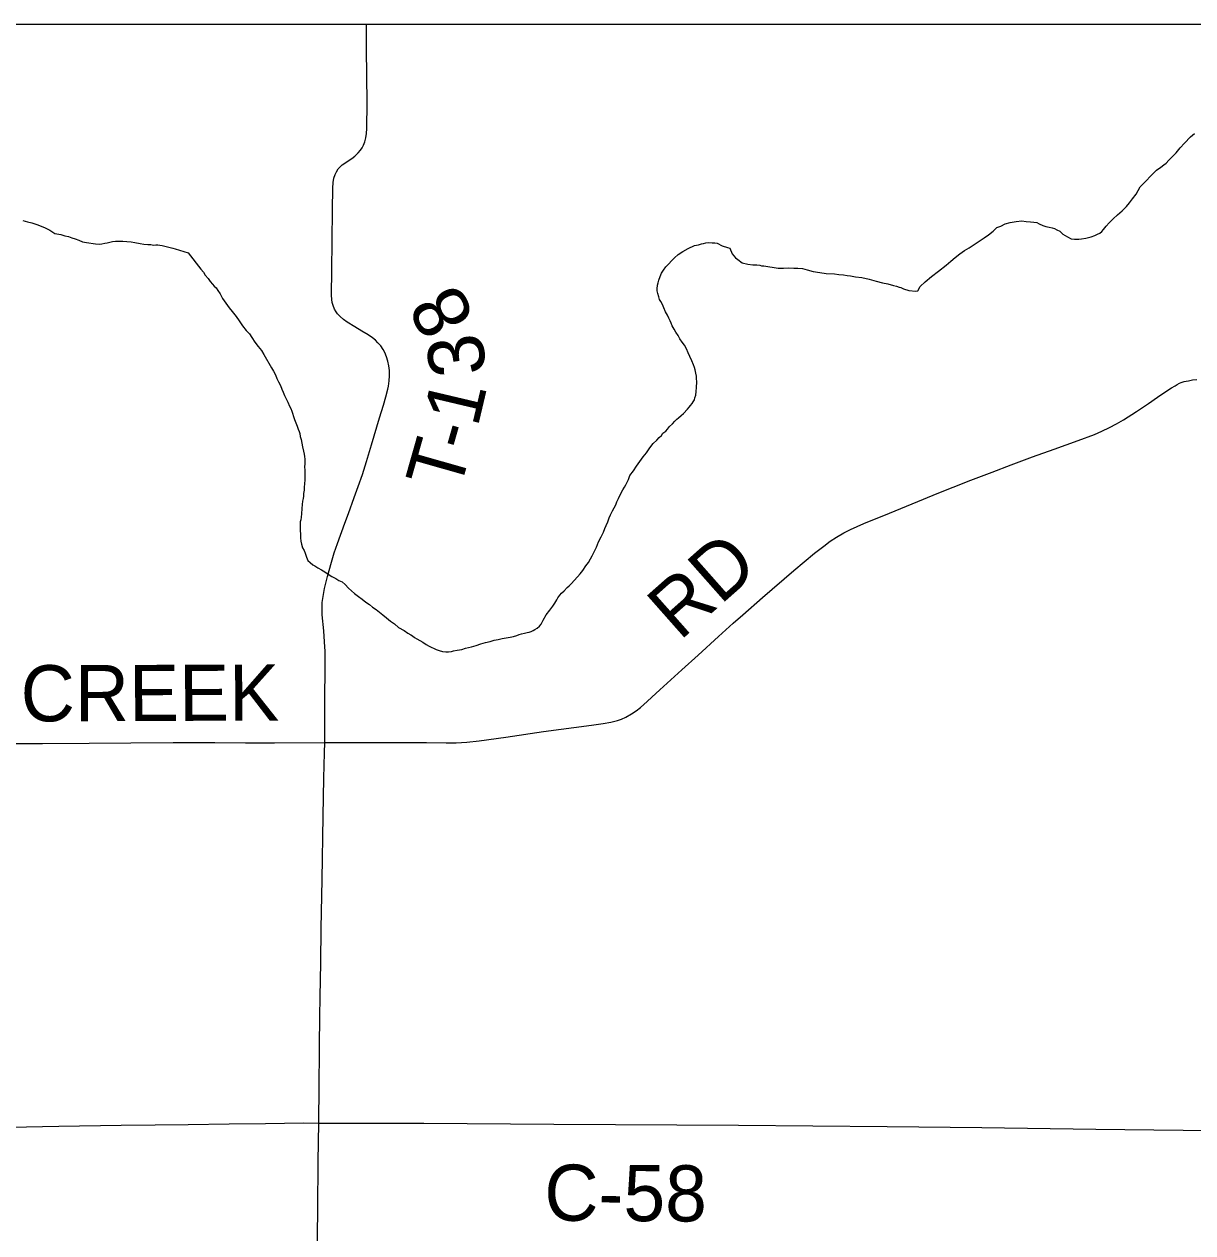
# Model space of a CAD drawing. Extents: x 2.1 to 73.9, y 4 to 26.
# Drawn here: x 45.494 to 46.086, y 24.293 to 24.905 of the extents above; entities that cross this region are included whole.
import ezdxf

# ---------------------------------------------------------------- set-up
doc = ezdxf.new("R2010")
doc.units = 0
for name, color, linetype in [('GM_X_County_Road', 7, 'Continuous'), ('GM_X_County_Road_Text', 7, 'Continuous'), ('GM_X_Minor_River', 7, 'Continuous'), ('GM_X_Township_Road', 7, 'Continuous'), ('GM_X_Township_Road_Text', 7, 'Continuous'), ('SH_Data', 7, 'Continuous')]:
    doc.layers.add(name, color=color, linetype=linetype)

msp = doc.modelspace()

# ---------------------------------------------------------------- linework, layer by layer
at = {"layer": 'GM_X_County_Road'}
for points in [[(45.15193, 24.34944), (45.16448, 24.34937), (45.18592, 24.34913), (45.20449, 24.34868), (45.22113, 24.34851), (45.24156, 24.34832), (45.29875, 24.34739), (45.31025, 24.34715), (45.32113, 24.347), (45.34319, 24.34662), (45.36278, 24.34643), (45.39325, 24.34611), (45.42434, 24.34621), (45.45698, 24.34661), (45.48709, 24.34687), (45.51169, 24.34738), (45.54339, 24.34778), (45.56049, 24.34802), (45.57727, 24.34824), (45.59809, 24.34858), (45.61643, 24.34872), (45.6357, 24.34897), (45.64348, 24.34895)], [(45.64348, 24.34895), (45.69667, 24.34888), (45.76247, 24.34838), (45.85599, 24.34778), (45.93131, 24.34724), (45.97918, 24.34666), (46.037, 24.34589), (46.11066, 24.345), (46.14804, 24.34456)]]:
    msp.add_lwpolyline(points, dxfattribs=at)
at = {"layer": 'GM_X_Minor_River'}
for points in [[(45.89382, 24.77992), (45.89722, 24.77945), (45.90044, 24.77899), (45.90461, 24.77869), (45.90689, 24.77845), (45.90916, 24.7782), (45.91105, 24.77796), (45.91276, 24.77773), (45.91521, 24.77728), (45.91843, 24.77682), (45.92221, 24.77597), (45.9258, 24.77512), (45.929, 24.77428), (45.93165, 24.77364), (45.93448, 24.77281), (45.93599, 24.77258), (45.9373, 24.77198), (45.93825, 24.77176), (45.93956, 24.77116), (45.9422, 24.77034), (45.9458, 24.77005), (45.94676, 24.77022), (45.94795, 24.77228), (45.95048, 24.77468), (45.95377, 24.77745), (45.95726, 24.78002), (45.96114, 24.78315), (45.96346, 24.78518), (45.96579, 24.78702), (45.96812, 24.78886), (45.97044, 24.79051), (45.97275, 24.79197), (45.98047, 24.79691), (45.9826, 24.79856), (45.98493, 24.8004), (45.98687, 24.80225), (45.98879, 24.80296), (45.9911, 24.80404), (45.99358, 24.80474), (45.99664, 24.80523), (45.99949, 24.80554), (46.00177, 24.80529), (46.00385, 24.80505), (46.00555, 24.80482), (46.00707, 24.80478), (46.00819, 24.80399), (46.01007, 24.80318), (46.01158, 24.80277), (46.01328, 24.80234), (46.01479, 24.80211), (46.01611, 24.8017), (46.01724, 24.8011), (46.01874, 24.80031), (46.02022, 24.79875), (46.02265, 24.79755), (46.02453, 24.79655), (46.02623, 24.79632), (46.02718, 24.79629), (46.02832, 24.79627), (46.02965, 24.79642), (46.03194, 24.79674), (46.03462, 24.79744), (46.03654, 24.79815), (46.03788, 24.79887), (46.03904, 24.79941), (46.04, 24.80015), (46.04079, 24.80127), (46.04216, 24.80294), (46.04372, 24.80461), (46.04567, 24.80665), (46.048, 24.80868), (46.05033, 24.81071), (46.05248, 24.81275), (46.05404, 24.81461), (46.05561, 24.81666), (46.05738, 24.81908), (46.05938, 24.82283), (46.06775, 24.83116), (46.06988, 24.83282), (46.07143, 24.83392), (46.07259, 24.83484), (46.07396, 24.83632), (46.07571, 24.83799), (46.07766, 24.84003), (46.07962, 24.84245), (46.08196, 24.84486), (46.08489, 24.84801), (46.08702, 24.84986)], [(45.49357, 24.80576), (45.49584, 24.80515), (45.49811, 24.80454), (45.50057, 24.80375), (45.50284, 24.80295), (45.50492, 24.80197), (45.50718, 24.80079), (45.50982, 24.79923), (45.51286, 24.79861), (45.51475, 24.79801), (45.51664, 24.7976), (45.51835, 24.797), (45.52005, 24.7964), (45.52194, 24.7958), (45.52383, 24.79502), (45.52573, 24.7946), (45.53028, 24.79396), (45.53218, 24.79374), (45.53351, 24.79391), (45.53504, 24.79427), (45.53618, 24.79444), (45.53752, 24.7948), (45.53886, 24.79516), (45.54038, 24.79532), (45.54228, 24.79529), (45.54418, 24.79526), (45.54627, 24.79504), (45.54837, 24.79501), (45.55026, 24.79459), (45.55292, 24.79417), (45.55481, 24.79376), (45.5569, 24.79354), (45.55842, 24.79352), (45.55975, 24.7933), (45.56089, 24.79348), (45.56184, 24.79346), (45.56298, 24.79325), (45.56412, 24.79305), (45.56545, 24.79283), (45.56677, 24.79243), (45.5681, 24.79203), (45.56943, 24.79182), (45.57075, 24.79142), (45.57734, 24.7894)], [(45.80436, 24.68133), (45.80594, 24.68376), (45.80771, 24.68618), (45.80947, 24.68823), (45.81105, 24.69066), (45.81281, 24.69289), (45.81457, 24.69456), (45.81574, 24.69586), (45.81691, 24.69697), (45.81769, 24.69809), (45.81924, 24.69919), (45.82002, 24.70012), (45.821, 24.70142), (45.82256, 24.7029), (45.82373, 24.7042), (45.82471, 24.70513), (45.82567, 24.70586), (45.82703, 24.70697), (45.8282, 24.70808), (45.83015, 24.71031), (45.83094, 24.71124), (45.83172, 24.71217), (45.8325, 24.71309), (45.8331, 24.71403), (45.83369, 24.71496), (45.8339, 24.71591), (45.83432, 24.71742), (45.83455, 24.71912), (45.8348, 24.7212), (45.83487, 24.72405), (45.83472, 24.72576), (45.83475, 24.7269), (45.83441, 24.72843), (45.83407, 24.73015), (45.83372, 24.7313), (45.83318, 24.73264), (45.83229, 24.73475), (45.83139, 24.73686), (45.83049, 24.73878), (45.82959, 24.74071), (45.82868, 24.74263), (45.82739, 24.74418), (45.8263, 24.74592), (45.82539, 24.74746), (45.82429, 24.7492), (45.82338, 24.75074), (45.82247, 24.75247), (45.82194, 24.75382), (45.8214, 24.75497), (45.82067, 24.75632), (45.81995, 24.75785), (45.81904, 24.75959), (45.81814, 24.76151), (45.81742, 24.76323), (45.8167, 24.76477), (45.81597, 24.76574), (45.81562, 24.76708), (45.8151, 24.7688), (45.81475, 24.77014), (45.81477, 24.77109), (45.81501, 24.77298), (45.81523, 24.77412), (45.81565, 24.77563), (45.81626, 24.77732), (45.81706, 24.77901), (45.81805, 24.78069), (45.81923, 24.78237), (45.82352, 24.78682), (45.82546, 24.78848), (45.82778, 24.79013), (45.83048, 24.79158), (45.83374, 24.79302), (45.83565, 24.79335), (45.83719, 24.79388), (45.83833, 24.79404), (45.83948, 24.79439), (45.841, 24.79455), (45.84271, 24.7945), (45.84404, 24.79447), (45.84517, 24.79425), (45.8478, 24.79286), (45.85043, 24.79203), (45.85157, 24.79181), (45.85283, 24.78893), (45.85448, 24.7868), (45.8556, 24.78601), (45.85784, 24.78424), (45.86067, 24.7836), (45.86332, 24.78335), (45.86522, 24.7833), (45.86673, 24.78307), (45.86768, 24.78286), (45.86882, 24.78283), (45.87601, 24.7817), (45.87885, 24.78162), (45.88152, 24.78175), (45.88398, 24.78168), (45.88607, 24.78163), (45.88835, 24.78138), (45.8908, 24.78075), (45.89382, 24.77992)], [(45.57734, 24.7894), (45.58368, 24.78111), (45.58497, 24.77956), (45.58588, 24.77802), (45.58736, 24.77646), (45.58846, 24.77491), (45.58957, 24.77356), (45.59049, 24.77258), (45.59142, 24.77161), (45.59233, 24.77026), (45.59344, 24.76871), (45.5947, 24.76621), (45.59635, 24.76389), (45.59801, 24.76157), (45.59948, 24.75963), (45.6015, 24.75711), (45.60316, 24.75498), (45.60481, 24.75247), (45.60665, 24.75014), (45.60831, 24.74839), (45.60959, 24.74646), (45.61106, 24.74415), (45.61271, 24.74202), (45.61437, 24.73988), (45.61565, 24.73795), (45.61947, 24.73121), (45.62056, 24.72947), (45.62147, 24.72755), (45.62218, 24.72582), (45.62309, 24.72409), (45.62399, 24.72217), (45.62471, 24.72044), (45.62543, 24.7189), (45.62614, 24.71718), (45.62686, 24.71545), (45.62777, 24.71372), (45.62867, 24.71179), (45.62921, 24.71064), (45.62975, 24.7093), (45.6301, 24.70815), (45.63063, 24.70662), (45.63116, 24.70508), (45.63188, 24.70336), (45.6324, 24.70163), (45.63293, 24.7001), (45.63348, 24.69895), (45.63383, 24.69799), (45.63398, 24.69647), (45.63451, 24.69493), (45.63485, 24.69302), (45.63518, 24.69112), (45.6357, 24.68902), (45.63604, 24.68749), (45.6362, 24.68634), (45.63636, 24.68501), (45.63633, 24.68387), (45.63629, 24.68254), (45.63626, 24.68102), (45.6364, 24.67931), (45.63634, 24.67666), (45.63628, 24.67457), (45.63623, 24.67248), (45.636, 24.67078), (45.63596, 24.66926), (45.63573, 24.66755), (45.63569, 24.66623), (45.63548, 24.66509), (45.63525, 24.66377), (45.63502, 24.66206), (45.63478, 24.65998), (45.63471, 24.65732), (45.63448, 24.65562), (45.63426, 24.6543), (45.63404, 24.65316), (45.63401, 24.65202), (45.63392, 24.64861), (45.63408, 24.64709), (45.63422, 24.64518), (45.63437, 24.64347), (45.63471, 24.64194), (45.63523, 24.64003), (45.63595, 24.63868), (45.63649, 24.63734), (45.6372, 24.63542), (45.63792, 24.63369), (45.63903, 24.63272), (45.64033, 24.63154), (45.64146, 24.63095), (45.64295, 24.62996), (45.64483, 24.62896), (45.64651, 24.62797), (45.64819, 24.62679), (45.65006, 24.6256), (45.65213, 24.6246), (45.65362, 24.62361), (45.65531, 24.62281), (45.6568, 24.62144), (45.65846, 24.61969)], [(45.65846, 24.61969), (45.65995, 24.61832), (45.66143, 24.61696), (45.66348, 24.61539), (45.66535, 24.61401), (45.66721, 24.61263), (45.66908, 24.61145), (45.67057, 24.61008), (45.67244, 24.60889), (45.67411, 24.60752), (45.67579, 24.60615), (45.67765, 24.60458), (45.6797, 24.60301), (45.68175, 24.60163), (45.68379, 24.59968), (45.6866, 24.59828), (45.68847, 24.5969), (45.68997, 24.5961), (45.6909, 24.59551), (45.69183, 24.59473), (45.69314, 24.59394), (45.69464, 24.59314), (45.69614, 24.59234), (45.69782, 24.59116), (45.69932, 24.59036), (45.70289, 24.58856), (45.70439, 24.58814), (45.70609, 24.58753), (45.7078, 24.58749), (45.70913, 24.58745), (45.71065, 24.58761), (45.71161, 24.58796), (45.71352, 24.58829), (45.7158, 24.58861), (45.71772, 24.58932), (45.72078, 24.59001), (45.72307, 24.59071), (45.72556, 24.59141), (45.72786, 24.59211), (45.73015, 24.59262), (45.73226, 24.59333), (45.73435, 24.59365), (45.73627, 24.59417), (45.73836, 24.5945), (45.74027, 24.59483), (45.74199, 24.59517), (45.74371, 24.59569), (45.74486, 24.59624), (45.74601, 24.59659), (45.74754, 24.59693), (45.74888, 24.59727), (45.75002, 24.59743), (45.75098, 24.59779), (45.75194, 24.59815), (45.7529, 24.59869), (45.75406, 24.59942), (45.75522, 24.60034), (45.75601, 24.60146), (45.75701, 24.60352), (45.7586, 24.60614), (45.76037, 24.60857), (45.76194, 24.61062), (45.76293, 24.61211), (45.76392, 24.61379), (45.76451, 24.61473), (45.76549, 24.61603), (45.76628, 24.61715), (45.76764, 24.61826), (45.7692, 24.61993), (45.77017, 24.62085), (45.77134, 24.62196), (45.77583, 24.62698), (45.77721, 24.62865), (45.77859, 24.6309), (45.77996, 24.63257), (45.78096, 24.63444), (45.78195, 24.63594), (45.78295, 24.638), (45.78415, 24.64044), (45.78517, 24.64307), (45.78637, 24.6457), (45.78757, 24.64795), (45.78837, 24.64983), (45.78898, 24.65133), (45.78979, 24.65321), (45.79041, 24.65529), (45.79121, 24.65678), (45.79221, 24.65885), (45.79301, 24.66035), (45.7938, 24.66185), (45.79441, 24.66335), (45.79521, 24.66504), (45.79622, 24.66729), (45.79741, 24.66935), (45.79821, 24.67085), (45.79899, 24.67197), (45.7996, 24.67328), (45.8002, 24.6746), (45.80101, 24.67667), (45.80278, 24.67909), (45.80436, 24.68133)]]:
    msp.add_lwpolyline(points, dxfattribs=at)
at = {"layer": 'GM_X_Township_Road'}
for points in [[(45.65974, 24.83689), (45.66019, 24.83717), (45.66163, 24.83828), (45.66339, 24.83996), (45.66456, 24.84135), (45.66539, 24.8426), (45.66609, 24.84393), (45.66674, 24.84561), (45.66727, 24.84766), (45.66759, 24.84977), (45.6677, 24.85229), (45.66785, 24.86526), (45.66762, 24.89262), (45.6676, 24.90511)], [(45.64641, 24.54162), (45.64644, 24.54467), (45.64648, 24.56425), (45.6466, 24.57824), (45.64657, 24.58755), (45.64639, 24.5925), (45.64599, 24.59807), (45.64519, 24.60612), (45.64505, 24.60957), (45.64517, 24.6124), (45.64557, 24.61552), (45.64634, 24.61952), (45.64783, 24.62557), (45.6498, 24.63278), (45.65122, 24.63756), (45.65283, 24.64228), (45.65663, 24.65248), (45.65845, 24.65741), (45.66142, 24.66555), (45.66345, 24.67109), (45.66556, 24.67726), (45.66759, 24.68378), (45.67007, 24.69212), (45.67288, 24.70134), (45.67425, 24.7058), (45.67621, 24.71234), (45.6774, 24.71652), (45.67845, 24.7204), (45.67874, 24.72189), (45.67913, 24.72462), (45.67928, 24.72706), (45.67919, 24.72981), (45.67891, 24.73224), (45.67842, 24.73463), (45.67779, 24.73668), (45.67686, 24.73892), (45.67598, 24.74052), (45.67478, 24.74227), (45.6734, 24.74389), (45.67209, 24.74514), (45.67067, 24.74628), (45.66837, 24.74781), (45.66518, 24.74973), (45.66173, 24.75185), (45.65777, 24.75436), (45.65597, 24.75563), (45.65429, 24.7571), (45.65296, 24.75849), (45.65219, 24.75951), (45.65137, 24.76089), (45.65065, 24.76268), (45.65026, 24.76423), (45.65, 24.76582), (45.64986, 24.76803), (45.64987, 24.77117), (45.64995, 24.77737), (45.65, 24.78047), (45.65023, 24.79536), (45.65037, 24.81122), (45.65056, 24.82212), (45.65074, 24.82494), (45.6511, 24.82714), (45.65164, 24.829), (45.65232, 24.83046), (45.6532, 24.83182), (45.65403, 24.83282), (45.65523, 24.8339), (45.65705, 24.83518), (45.65974, 24.83689)], [(45.64641, 24.54162), (45.69803, 24.54147), (45.70796, 24.54135), (45.71292, 24.54144), (45.71848, 24.54178), (45.72465, 24.54241), (45.73819, 24.54424), (45.75725, 24.54706), (45.7816, 24.55025), (45.78742, 24.55116), (45.79137, 24.55191), (45.79466, 24.55272), (45.79669, 24.55339), (45.79892, 24.55437), (45.80186, 24.55603), (45.80415, 24.55756), (45.80632, 24.55928), (45.80978, 24.56236), (45.81205, 24.56447), (45.81619, 24.56823), (45.82725, 24.57825), (45.83554, 24.58575), (45.84588, 24.59518), (45.85324, 24.60186), (45.85811, 24.60622), (45.86822, 24.61496), (45.88401, 24.62854), (45.89451, 24.63732), (45.89916, 24.64099), (45.90243, 24.64339), (45.90556, 24.64546), (45.90936, 24.64765), (45.91271, 24.64934), (45.91955, 24.65235), (45.93249, 24.65768), (45.944, 24.66238), (45.95753, 24.66789), (45.96475, 24.67075), (45.97372, 24.6743), (45.98446, 24.6784), (45.99404, 24.68208), (46.00482, 24.68609), (46.01595, 24.69005), (46.02795, 24.69432), (46.03636, 24.69751), (46.04007, 24.69907), (46.04396, 24.70093), (46.0475, 24.70284), (46.05094, 24.70492), (46.05752, 24.70903), (46.06165, 24.71176), (46.06369, 24.71316), (46.06828, 24.71634), (46.07288, 24.71954), (46.07525, 24.72106), (46.07716, 24.72211), (46.07822, 24.72274), (46.07932, 24.72336), (46.08019, 24.72377), (46.08173, 24.72422), (46.08264, 24.72442), (46.08382, 24.72461), (46.08597, 24.72508), (46.08817, 24.72533)], [(45.47675, 24.54102), (45.50348, 24.54103), (45.5271, 24.54124), (45.54824, 24.54142), (45.56969, 24.54149), (45.59083, 24.54148), (45.60637, 24.54144), (45.62098, 24.54144), (45.64641, 24.54162)], [(45.64348, 24.34895), (45.64349, 24.35132), (45.64353, 24.36501), (45.64376, 24.38802), (45.64388, 24.40263), (45.64407, 24.41289), (45.64448, 24.42998), (45.64469, 24.44739), (45.64519, 24.47225), (45.6457, 24.50427), (45.64603, 24.52355), (45.64637, 24.53628), (45.64641, 24.54162)], [(45.63994, 23.84664), (45.64002, 23.85384), (45.64019, 23.89083), (45.64044, 23.90948), (45.64044, 23.93808), (45.64065, 23.98097), (45.6408, 24.01174), (45.64092, 24.04593), (45.64103, 24.06489), (45.64129, 24.09411), (45.64125, 24.10591), (45.64125, 24.11866), (45.64136, 24.12954), (45.64146, 24.14166), (45.64162, 24.16777), (45.64167, 24.17834), (45.64184, 24.19139), (45.64194, 24.20942), (45.64217, 24.2374), (45.64252, 24.27936), (45.64286, 24.30516), (45.64315, 24.3294), (45.64348, 24.34895)]]:
    msp.add_lwpolyline(points, dxfattribs=at)
at = {"layer": 'SH_Data'}
msp.add_line((41.95853, 24.90511), (48.75853, 24.90511), dxfattribs=at)

# ---------------------------------------------------------------- texts
at = {"layer": 'GM_X_County_Road_Text'}
msp.add_text('C-58', height=0.028409, rotation=359.6571, dxfattribs=at).set_placement((45.75758, 24.29956))
at = {"layer": 'GM_X_Township_Road_Text'}
for s, height, rotation, p in [('8', 0.02841, 117.70428, (45.72292, 24.75646)), ('3', 0.02841, 97.28976, (45.72844, 24.72864)), ('1', 0.02841, 76.71848, (45.72384, 24.70056)), ('T', 0.02841, 74.132, (45.71447, 24.66752)), ('-', 0.02841, 74.0739, (45.72028, 24.68796)), ('RD', 0.028409, 41.50857, (45.82619, 24.59262)), ('CREEK', 0.028409, 0.2017, (45.49248, 24.5522))]:
    msp.add_text(s, height=height, rotation=rotation, dxfattribs=at).set_placement(p)

doc.saveas('drawing.dxf')
